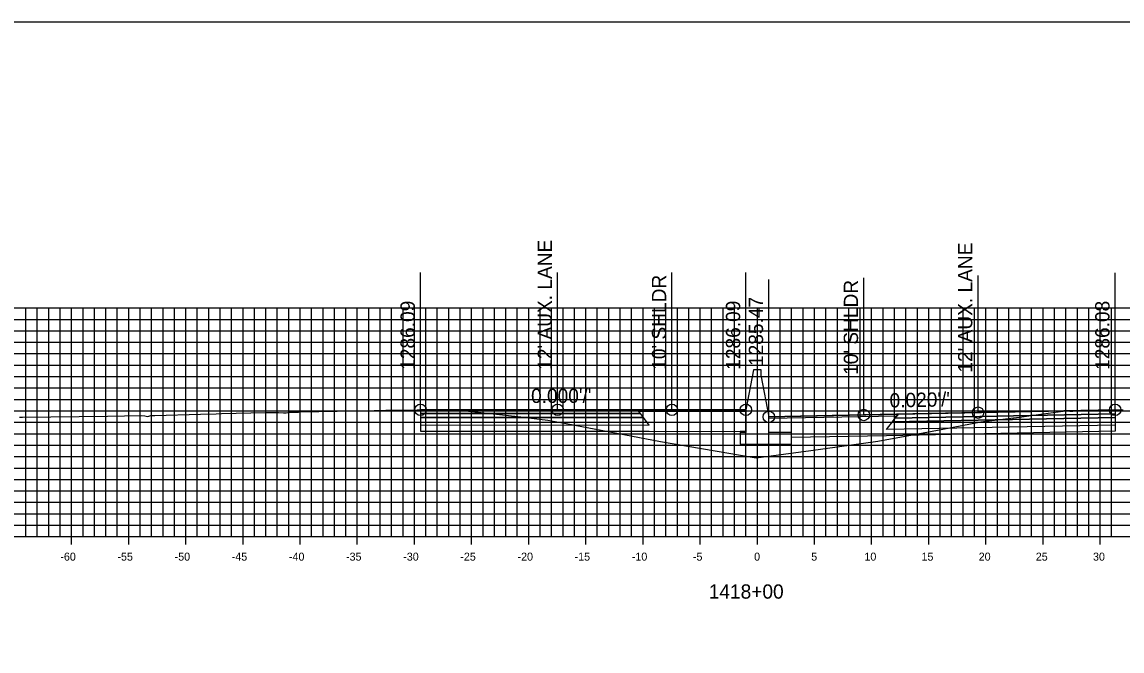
# Model space of a CAD drawing. Extents: x 674939 to 678919, y 750652 to 765176.
# Drawn here: x 678674.2 to 678770.4, y 757527.6 to 757582.6 of the extents above; entities that cross this region are included whole.
import ezdxf

# ---------------------------------------------------------------- set-up
doc = ezdxf.new("R2010")
doc.units = 0
for name, color, linetype in [('Level 10', 7, 'Continuous'), ('Level 17', 7, 'Continuous'), ('Level 18', 7, 'Continuous'), ('Level 19', 7, 'Continuous'), ('Level 20', 7, 'Continuous'), ('Level 22', 7, 'Continuous'), ('Level 23', 7, 'Continuous'), ('Level 4', 7, 'Continuous'), ('Level 8', 7, 'Continuous'), ('Level 9', 7, 'Continuous')]:
    doc.layers.add(name, color=color, linetype=linetype)

msp = doc.modelspace()

# ---------------------------------------------------------------- linework, layer by layer
at = {"layer": 'Level 10'}
msp.add_lwpolyline([(678673.983, 757547.999), (678674.252, 757548.01), (678681.67, 757548.095), (678684.652, 757548.131), (678684.937, 757548.103), (678685.052, 757548.093), (678685.195, 757548.052), (678685.48, 757548.131), (678685.824, 757548.156), (678689.82, 757548.271), (678691.195, 757548.303), (678691.653, 757548.315), (678695.508, 757548.395), (678696.652, 757548.416), (678697.081, 757548.386), (678697.195, 757548.377), (678697.309, 757548.388), (678697.595, 757548.428), (678698.11, 757548.444), (678698.396, 757548.443), (678698.567, 757548.453), (678704.997, 757548.586), (678706.025, 757548.611), (678707.052, 757548.622), (678708.768, 757548.646), (678709.01, 757548.641), (678709.061, 757548.638), (678709.218, 757548.635), (678709.881, 757548.587), (678710.166, 757548.575), (678711.167, 757548.58), (678711.338, 757548.584), (678711.908, 757548.559), (678713.267, 757548.52), (678713.301, 757548.525), (678717.835, 757548.012), (678719.481, 757547.832), (678720.215, 757547.74), (678721.801, 757547.437), (678730.047, 757545.861), (678733.637, 757545.25), (678738.433, 757544.429), (678743.226, 757545.075), (678749.079, 757545.884), (678752.106, 757546.454), (678754.766, 757546.954), (678758.09, 757547.582), (678761.669, 757548.033), (678763.545, 757548.276), (678765.73, 757548.581), (678765.818, 757548.538), (678765.868, 757548.527), (678766.15, 757548.527), (678766.339, 757548.539), (678767.609, 757548.563), (678767.891, 757548.575), (678768.362, 757548.566), (678768.892, 757548.567), (678769.268, 757548.582), (678769.374, 757548.606), (678769.652, 757548.623), (678769.844, 757548.631), (678769.942, 757548.637), (678770.068, 757548.643), (678770.539, 757548.629)], dxfattribs=at)
at = {"layer": 'Level 17'}
for points in [[(678738.203, 757552.142), (678737.533, 757548.642)], [(678738.863, 757551.525), (678738.863, 757552.142), (678738.203, 757552.142), (678738.203, 757552.142)], [(678738.863, 757551.525), (678739.533, 757548.025)], [(678737.533, 757548.642), (678737.533, 757546.65), (678737.033, 757546.65), (678737.033, 757545.65), (678741.533, 757545.65), (678741.533, 757546.65), (678739.533, 757546.65), (678739.533, 757548.025)]]:
    msp.add_lwpolyline(points, dxfattribs=at)
at = {"layer": 'Level 18'}
for points in [[(678737.533, 757548.642), (678731.061, 757548.641), (678721.061, 757548.64), (678709.061, 757548.638)], [(678769.844, 757548.631), (678757.844, 757548.391), (678747.844, 757548.191), (678739.533, 757548.025)]]:
    msp.add_lwpolyline(points, dxfattribs=at)
for points in [[(678709.061, 757548.638), (678709.061, 757548.308), (678728.311, 757548.306), (678728.061, 757548.641)], [(678728.061, 757548.641), (678737.533, 757548.642), (678737.537, 757548.484), (678728.18, 757548.481)], [(678769.844, 757548.631), (678769.844, 757548.301), (678750.594, 757547.916), (678750.844, 757548.251)], [(678750.725, 757548.092), (678739.533, 757547.868), (678739.533, 757548.025), (678750.844, 757548.251)]]:
    msp.add_lwpolyline(points, close=True, dxfattribs=at)
at = {"layer": 'Level 19'}
for points in [[(678709.061, 757548.308), (678709.061, 757547.978), (678728.561, 757547.971), (678728.311, 757548.306)], [(678709.061, 757547.978), (678709.061, 757547.318), (678729.061, 757547.301), (678728.561, 757547.971)], [(678769.844, 757547.971), (678769.844, 757547.311), (678749.844, 757546.911), (678750.344, 757547.581)], [(678769.844, 757548.301), (678769.844, 757547.971), (678750.344, 757547.581), (678750.594, 757547.916)]]:
    msp.add_lwpolyline(points, close=True, dxfattribs=at)
for points in [[(678709.061, 757547.318), (678709.061, 757546.778), (678729.061, 757546.761), (678737.033, 757546.754)], [(678737.533, 757546.753), (678737.033, 757546.754)], [(678769.844, 757547.311), (678769.844, 757546.771), (678749.844, 757546.371), (678741.533, 757546.205)]]:
    msp.add_lwpolyline(points, dxfattribs=at)
at = {"layer": 'Level 20'}
for p, q in [((678638.533, 757557.551), (678838.533, 757557.551)), ((678674.533, 757537.551), (678674.533, 757557.551)), ((678675.533, 757537.551), (678675.533, 757557.551)), ((678676.533, 757537.551), (678676.533, 757557.551)), ((678677.533, 757537.551), (678677.533, 757557.551)), ((678678.533, 757537.551), (678678.533, 757557.551)), ((678679.533, 757537.551), (678679.533, 757557.551)), ((678680.533, 757537.551), (678680.533, 757557.551)), ((678681.533, 757537.551), (678681.533, 757557.551)), ((678682.533, 757537.551), (678682.533, 757557.551)), ((678683.533, 757537.551), (678683.533, 757557.551)), ((678684.533, 757537.551), (678684.533, 757557.551)), ((678685.533, 757537.551), (678685.533, 757557.551)), ((678686.533, 757537.551), (678686.533, 757557.551)), ((678687.533, 757537.551), (678687.533, 757557.551)), ((678688.533, 757537.551), (678688.533, 757557.551)), ((678689.533, 757537.551), (678689.533, 757557.551)), ((678690.533, 757537.551), (678690.533, 757557.551)), ((678691.533, 757537.551), (678691.533, 757557.551)), ((678692.533, 757537.551), (678692.533, 757557.551)), ((678693.533, 757537.551), (678693.533, 757557.551)), ((678694.533, 757537.551), (678694.533, 757557.551)), ((678695.533, 757537.551), (678695.533, 757557.551)), ((678696.533, 757537.551), (678696.533, 757557.551)), ((678697.533, 757537.551), (678697.533, 757557.551)), ((678698.533, 757537.551), (678698.533, 757557.551)), ((678699.533, 757537.551), (678699.533, 757557.551)), ((678700.533, 757537.551), (678700.533, 757557.551)), ((678701.533, 757537.551), (678701.533, 757557.551)), ((678702.533, 757537.551), (678702.533, 757557.551)), ((678703.533, 757537.551), (678703.533, 757557.551)), ((678704.533, 757537.551), (678704.533, 757557.551)), ((678705.533, 757537.551), (678705.533, 757557.551)), ((678706.533, 757537.551), (678706.533, 757557.551)), ((678707.533, 757537.551), (678707.533, 757557.551)), ((678708.533, 757537.551), (678708.533, 757557.551)), ((678709.533, 757537.551), (678709.533, 757557.551)), ((678710.533, 757537.551), (678710.533, 757557.551)), ((678711.533, 757537.551), (678711.533, 757557.551)), ((678712.533, 757537.551), (678712.533, 757557.551)), ((678713.533, 757537.551), (678713.533, 757557.551)), ((678714.533, 757537.551), (678714.533, 757557.551)), ((678715.533, 757537.551), (678715.533, 757557.551)), ((678716.533, 757537.551), (678716.533, 757557.551)), ((678717.533, 757537.551), (678717.533, 757557.551)), ((678718.533, 757537.551), (678718.533, 757557.551)), ((678719.533, 757537.551), (678719.533, 757557.551)), ((678720.533, 757537.551), (678720.533, 757557.551)), ((678721.533, 757537.551), (678721.533, 757557.551)), ((678722.533, 757537.551), (678722.533, 757557.551)), ((678723.533, 757537.551), (678723.533, 757557.551)), ((678724.533, 757537.551), (678724.533, 757557.551)), ((678725.533, 757537.551), (678725.533, 757557.551)), ((678726.533, 757537.551), (678726.533, 757557.551)), ((678727.533, 757537.551), (678727.533, 757557.551)), ((678728.533, 757537.551), (678728.533, 757557.551)), ((678729.533, 757537.551), (678729.533, 757557.551)), ((678730.533, 757537.551), (678730.533, 757557.551)), ((678731.533, 757537.551), (678731.533, 757557.551)), ((678732.533, 757537.551), (678732.533, 757557.551)), ((678733.533, 757537.551), (678733.533, 757557.551)), ((678734.533, 757537.551), (678734.533, 757557.551)), ((678735.533, 757537.551), (678735.533, 757557.551)), ((678736.533, 757537.551), (678736.533, 757557.551)), ((678737.533, 757537.551), (678737.533, 757557.551)), ((678738.533, 757537.551), (678738.533, 757557.551)), ((678739.533, 757537.551), (678739.533, 757557.551)), ((678740.533, 757537.551), (678740.533, 757557.551)), ((678741.533, 757537.551), (678741.533, 757557.551)), ((678742.533, 757537.551), (678742.533, 757557.551)), ((678743.533, 757537.551), (678743.533, 757557.551)), ((678744.533, 757537.551), (678744.533, 757557.551)), ((678745.533, 757537.551), (678745.533, 757557.551)), ((678746.533, 757537.551), (678746.533, 757557.551)), ((678747.533, 757537.551), (678747.533, 757557.551)), ((678748.533, 757537.551), (678748.533, 757557.551)), ((678749.533, 757537.551), (678749.533, 757557.551)), ((678750.533, 757537.551), (678750.533, 757557.551)), ((678751.533, 757537.551), (678751.533, 757557.551)), ((678752.533, 757537.551), (678752.533, 757557.551)), ((678753.533, 757537.551), (678753.533, 757557.551)), ((678754.533, 757537.551), (678754.533, 757557.551)), ((678755.533, 757537.551), (678755.533, 757557.551)), ((678756.533, 757537.551), (678756.533, 757557.551)), ((678757.533, 757537.551), (678757.533, 757557.551)), ((678758.533, 757537.551), (678758.533, 757557.551)), ((678759.533, 757537.551), (678759.533, 757557.551)), ((678760.533, 757537.551), (678760.533, 757557.551)), ((678761.533, 757537.551), (678761.533, 757557.551)), ((678762.533, 757537.551), (678762.533, 757557.551)), ((678763.533, 757537.551), (678763.533, 757557.551)), ((678764.533, 757537.551), (678764.533, 757557.551)), ((678765.533, 757537.551), (678765.533, 757557.551)), ((678766.533, 757537.551), (678766.533, 757557.551)), ((678767.533, 757537.551), (678767.533, 757557.551)), ((678768.533, 757537.551), (678768.533, 757557.551)), ((678769.533, 757537.551), (678769.533, 757557.551)), ((678638.533, 757556.551), (678838.533, 757556.551)), ((678638.533, 757555.551), (678838.533, 757555.551)), ((678638.533, 757554.551), (678838.533, 757554.551)), ((678638.533, 757553.551), (678838.533, 757553.551)), ((678638.533, 757552.551), (678838.533, 757552.551)), ((678638.533, 757551.551), (678838.533, 757551.551)), ((678638.533, 757550.551), (678838.533, 757550.551)), ((678638.533, 757549.551), (678838.533, 757549.551)), ((678638.533, 757548.551), (678838.533, 757548.551)), ((678638.533, 757547.551), (678838.533, 757547.551)), ((678638.533, 757546.551), (678838.533, 757546.551)), ((678638.533, 757545.551), (678838.533, 757545.551)), ((678638.533, 757544.551), (678838.533, 757544.551)), ((678638.533, 757543.551), (678838.533, 757543.551)), ((678638.533, 757542.551), (678838.533, 757542.551)), ((678638.533, 757541.551), (678838.533, 757541.551)), ((678638.533, 757540.551), (678838.533, 757540.551)), ((678638.533, 757539.551), (678838.533, 757539.551)), ((678638.533, 757538.551), (678838.533, 757538.551)), ((678638.533, 757537.551), (678838.533, 757537.551))]:
    msp.add_line(p, q, dxfattribs=at)
at = {"layer": 'Level 23'}
for p, q in [((678709.061, 757548.638), (678709.061, 757560.638)), ((678721.061, 757548.64), (678721.061, 757560.64)), ((678731.061, 757548.641), (678731.061, 757560.641)), ((678737.533, 757548.642), (678737.533, 757560.642)), ((678739.533, 757548.025), (678739.533, 757560.025)), ((678747.844, 757548.191), (678747.844, 757560.191)), ((678757.844, 757548.391), (678757.844, 757560.391)), ((678769.844, 757548.631), (678769.844, 757560.631))]:
    msp.add_line(p, q, dxfattribs=at)
at = {"layer": 'Level 4'}
msp.add_lwpolyline([(678578.533, 757362.551), (678918.533, 757362.551), (678918.533, 757582.551), (678578.533, 757582.551)], close=True, dxfattribs=at)
for centre in [(678709.061, 757548.638), (678721.061, 757548.64), (678731.061, 757548.641), (678737.533, 757548.642), (678739.533, 757548.025), (678747.844, 757548.191), (678757.844, 757548.391), (678769.844, 757548.631)]:
    msp.add_circle(centre, 0.5, dxfattribs=at)
at = {"layer": 'Level 8'}
for p, q in [((678678.533, 757536.851), (678678.533, 757538.251)), ((678683.533, 757536.851), (678683.533, 757538.251)), ((678688.533, 757536.851), (678688.533, 757538.251)), ((678693.533, 757536.851), (678693.533, 757538.251)), ((678698.533, 757536.851), (678698.533, 757538.251)), ((678703.533, 757536.851), (678703.533, 757538.251)), ((678708.533, 757536.851), (678708.533, 757538.251)), ((678713.533, 757536.851), (678713.533, 757538.251)), ((678718.533, 757536.851), (678718.533, 757538.251)), ((678723.533, 757536.851), (678723.533, 757538.251)), ((678728.533, 757536.851), (678728.533, 757538.251)), ((678733.533, 757536.851), (678733.533, 757538.251)), ((678738.533, 757536.851), (678738.533, 757538.251)), ((678743.533, 757536.851), (678743.533, 757538.251)), ((678748.533, 757536.851), (678748.533, 757538.251)), ((678753.533, 757536.851), (678753.533, 757538.251)), ((678758.533, 757536.851), (678758.533, 757538.251)), ((678763.533, 757536.851), (678763.533, 757538.251)), ((678768.533, 757536.851), (678768.533, 757538.251)), ((678638.533, 757537.551), (678838.533, 757537.551))]:
    msp.add_line(p, q, dxfattribs=at)

# ---------------------------------------------------------------- texts
at = {"layer": 'Level 22'}
for s, rotation, p in [("0.000'/'", 0.00886, (678718.734, 757549.239)), ("0.020'/'", 1.14576, (678750.115, 757548.837))]:
    msp.add_text(s, height=1.25, rotation=rotation, dxfattribs=at).set_placement(p)
at = {"layer": 'Level 23'}
for s, p in [("12' AUX. LANE", (678720.561, 757552.14)), ("12' AUX. LANE", (678757.344, 757551.891)), ("10' SHLDR", (678730.561, 757552.141)), ("10' SHLDR", (678747.344, 757551.691)), ('1286.09', (678708.561, 757552.138)), ('1286.09', (678737.033, 757552.142)), ('1285.47', (678739.033, 757552.471)), ('1286.08', (678769.344, 757552.131))]:
    msp.add_text(s, height=1.25, rotation=90, dxfattribs=at).set_placement(p)
at = {"layer": 'Level 9'}
for s, height, p in [('-60', 0.7, (678677.552, 757535.451)), ('-55', 0.7, (678682.546, 757535.451)), ('-50', 0.7, (678687.552, 757535.451)), ('-45', 0.7, (678692.546, 757535.451)), ('-40', 0.7, (678697.552, 757535.451)), ('-35', 0.7, (678702.546, 757535.451)), ('-30', 0.7, (678707.552, 757535.451)), ('-25', 0.7, (678712.546, 757535.451)), ('-20', 0.7, (678717.552, 757535.451)), ('-15', 0.7, (678722.546, 757535.451)), ('-10', 0.7, (678727.552, 757535.451)), ('-5', 0.7, (678732.896, 757535.451)), ('0', 0.7, (678738.252, 757535.451)), ('5', 0.7, (678743.246, 757535.451)), ('10', 0.7, (678747.902, 757535.451)), ('15', 0.7, (678752.896, 757535.451)), ('20', 0.7, (678757.902, 757535.451)), ('25', 0.7, (678762.896, 757535.451)), ('30', 0.7, (678767.902, 757535.451)), ('1418+00', 1.25, (678734.281, 757532.126))]:
    msp.add_text(s, height=height, dxfattribs=at).set_placement(p)

doc.saveas('drawing.dxf')
